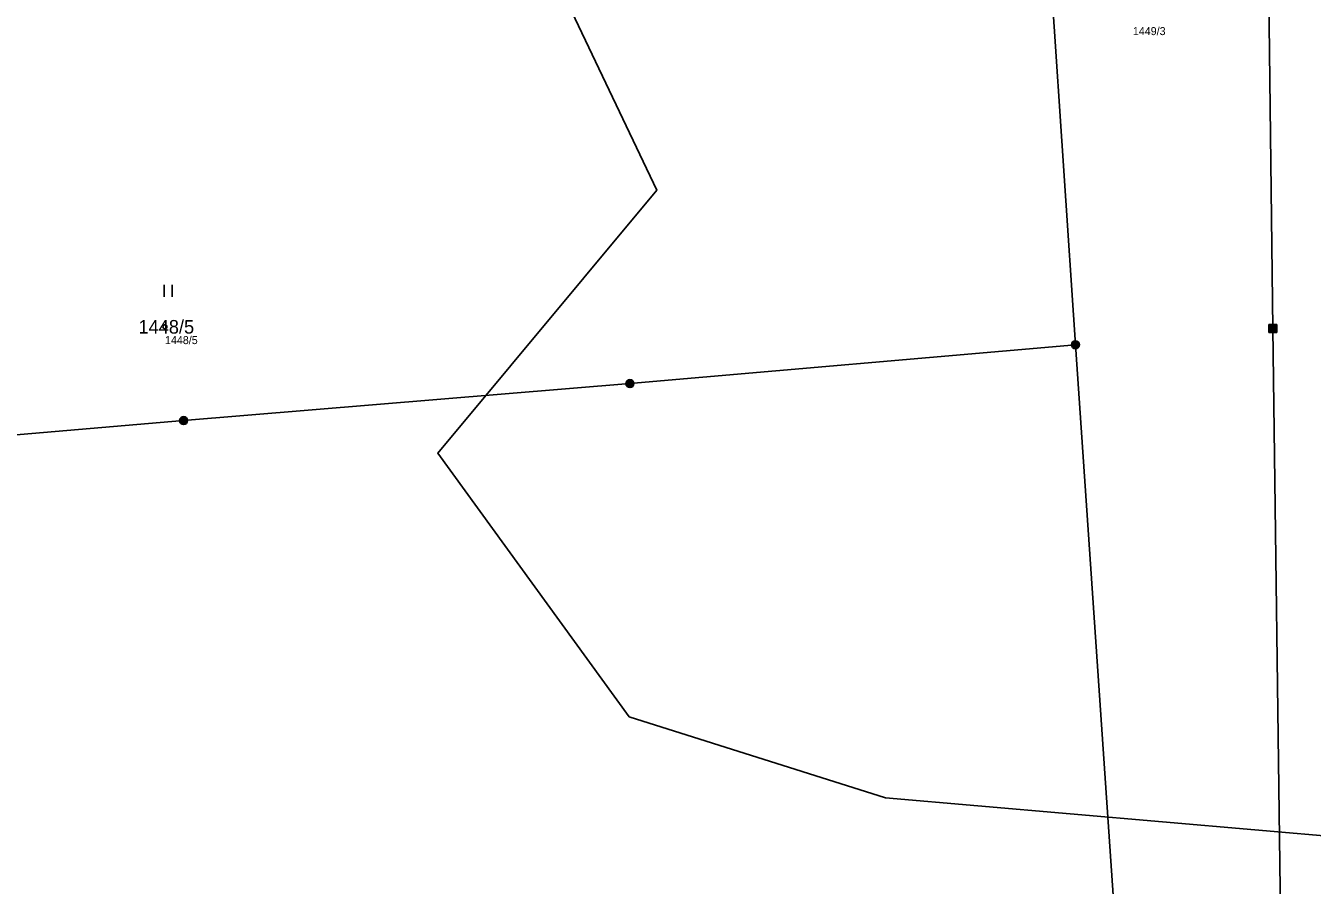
# Model space of a CAD drawing. Extents: x -653098 to -649479, y -997642 to -992666.
# Drawn here: x -650114.6 to -649953.9, y -995671.6 to -995564.2 of the extents above; entities that cross this region are included whole.
import ezdxf

# ---------------------------------------------------------------- set-up
doc = ezdxf.new("R2010")
doc.units = 0
for name, color, linetype in [('Definiční body', 7, 'Continuous'), ('Hranice parcel', 7, 'Continuous'), ('Parcelní čísla', 7, 'Continuous'), ('Polygon parcely', 7, 'Continuous'), ('Poz předměty', 7, 'Continuous'), ('Značky kultur', 7, 'Continuous')]:
    doc.layers.add(name, color=color, linetype=linetype)

msp = doc.modelspace()

# ---------------------------------------------------------------- linework, layer by layer
at = {"layer": 'Definiční body'}
msp.add_circle((-650097.22, -995601.82), 0.25, dxfattribs=at)
at = {"layer": 'Hranice parcel'}
msp.add_lwpolyline([(-649903.34, -995669.67), (-650007.19, -995660.68), (-650039.2, -995650.56), (-650063.14, -995617.6), (-650035.78, -995584.75), (-650068.48, -995515.99), (-650076.95, -995519.05)], dxfattribs=at)
at = {"layer": 'Polygon parcely'}
for points in [[(-649903.34, -995669.67), (-649908.74, -995612.09), (-649912.05, -995516.26), (-649914.17, -995493.48), (-649914.39, -995489.83), (-649958.24, -995484.55), (-650001.12, -995477.68), (-650031.28, -995470.96), (-650030.96, -995467.21), (-650040.66, -995464.97), (-650091.86, -995479.31), (-650076.95, -995519.05), (-650068.48, -995515.99), (-650035.78, -995584.75), (-650063.14, -995617.6), (-650039.2, -995650.56), (-650007.19, -995660.68)], [(-650035.78, -995584.75), (-650068.48, -995515.99), (-650076.95, -995519.05), (-650073.27, -995528.86), (-650075.17, -995529.5), (-650087.68, -995533.71), (-650174.27, -995562.85), (-650178.78, -995563.92), (-650141.05, -995633.57), (-650133.5, -995650.78), (-650124.78, -995673.56), (-650020.97, -995682.32), (-649929.57, -995703.04), (-649925.07, -995697.17), (-649910.07, -995680.62), (-649903.34, -995669.67), (-650007.19, -995660.68), (-650039.2, -995650.56), (-650063.14, -995617.6)]]:
    msp.add_lwpolyline(points, close=True, dxfattribs=at)
at = {"layer": 'Poz předměty'}
for p, q in [((-649958.78, -995602.04), (-649960.72, -995443.79)), ((-649983.46, -995604.06), (-649990.45, -995498.68)), ((-649959.28, -995601.54), (-649958.28, -995601.54)), ((-649959.28, -995602.54), (-649959.28, -995601.54)), ((-649959.28, -995601.74), (-649958.28, -995601.74)), ((-649959.28, -995601.94), (-649958.28, -995601.94)), ((-649959.28, -995602.14), (-649958.28, -995602.14)), ((-649959.08, -995602.54), (-649959.08, -995601.54)), ((-649958.88, -995602.54), (-649958.88, -995601.54)), ((-649956.19, -995797.48), (-649958.78, -995602.04)), ((-649958.68, -995602.54), (-649958.68, -995601.54)), ((-649958.48, -995602.54), (-649958.48, -995601.54)), ((-649958.28, -995602.54), (-649958.28, -995601.54)), ((-649959.28, -995602.34), (-649958.28, -995602.34)), ((-649959.28, -995602.54), (-649958.28, -995602.54)), ((-649983.46, -995604.06), (-650039.12, -995608.92)), ((-649976.95, -995698.56), (-649983.46, -995604.06)), ((-650039.12, -995608.92), (-650094.89, -995613.53)), ((-650094.89, -995613.53), (-650153.81, -995618.61))]:
    msp.add_line(p, q, dxfattribs=at)
for centre, radius in [((-649983.46, -995604.06), 0.5), ((-649983.46, -995604.06), 0.4), ((-649983.46, -995604.06), 0.3), ((-649983.46, -995604.06), 0.2), ((-649983.46, -995604.06), 0.1), ((-650039.12, -995608.92), 0.5), ((-650039.12, -995608.92), 0.4), ((-650039.12, -995608.92), 0.3), ((-650039.12, -995608.92), 0.2), ((-650039.12, -995608.92), 0.1), ((-650094.89, -995613.53), 0.5), ((-650094.89, -995613.53), 0.4), ((-650094.89, -995613.53), 0.3), ((-650094.89, -995613.53), 0.2), ((-650094.89, -995613.53), 0.1)]:
    msp.add_circle(centre, radius, dxfattribs=at)
at = {"layer": 'Značky kultur'}
for p, q in [((-650097.31, -995598.07), (-650097.31, -995596.57)), ((-650096.31, -995598.07), (-650096.31, -995596.57))]:
    msp.add_line(p, q, dxfattribs=at)

# ---------------------------------------------------------------- texts
at = {"layer": 'Definiční body'}
for s, p in [('1449/3', (-649976.28, -995565.36)), ('1448/5', (-650097.22, -995603.98))]:
    msp.add_text(s, height=1, dxfattribs=at).set_placement(p)
at = {"layer": 'Parcelní čísla'}
msp.add_text('1448/5', height=1.7, dxfattribs=at).set_placement((-650100.53, -995602.67))

doc.saveas('drawing.dxf')
